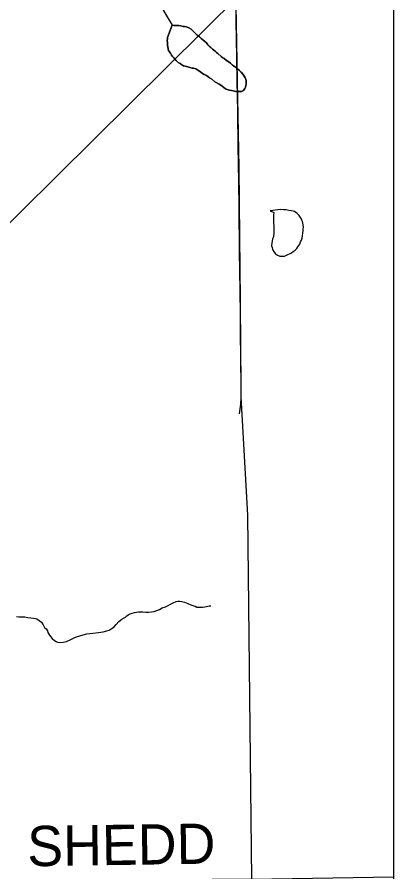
# Model space of a CAD drawing. Extents: x 103424 to 290657, y 38711 to 110967.
# Drawn here: x 214252.886 to 214253.153, y 40208.867 to 40209.47 of the extents above; entities that cross this region are included whole.
import ezdxf

# ---------------------------------------------------------------- set-up
doc = ezdxf.new("R2010")
doc.units = 0
for name, color, linetype in [('GM_X_Corporation', 7, 'Continuous'), ('GM_X_Minor_Lake', 7, 'Continuous'), ('GM_X_Minor_River', 7, 'Continuous'), ('GM_X_Rail_Line', 7, 'Continuous'), ('GM_X_Township_Road', 7, 'Continuous'), ('GM_X_Township_Road_Text', 7, 'Continuous')]:
    doc.layers.add(name, color=color, linetype=linetype)

msp = doc.modelspace()

# ---------------------------------------------------------------- linework, layer by layer
at = {"layer": 'GM_X_Corporation'}
for points in [[(214246.35258, 40213.74302), (214246.35258, 40208.30125), (214253.15258, 40208.30125), (214253.15258, 40215.10125), (214247.88425, 40215.10125), (214247.88593, 40214.68485), (214247.88621, 40214.66416), (214247.8863, 40214.63438), (214247.88525, 40214.01696), (214247.88494, 40213.98106), (214247.88095, 40213.75762), (214247.63273, 40213.75746), (214247.49304, 40213.75527), (214246.50862, 40213.74676)], [(214253.15258, 40208.8631), (214253.15258, 40211.45724), (214253.14655, 40211.4569), (214253.00114, 40211.45371), (214253.0063, 40211.1954), (214253.00663, 40211.17271), (214253.00742, 40211.14968), (214253.00775, 40211.13202), (214253.00895, 40211.08875), (214253.00976, 40211.04853), (214253.00988, 40211.04357), (214253.02982, 40210.15917), (214253.03816, 40209.68571), (214253.03884, 40209.64149), (214253.03938, 40209.58281), (214253.04007, 40209.5319), (214253.04048, 40209.50556), (214253.0417, 40209.42491), (214253.04293, 40209.3635), (214253.04334, 40209.31505), (214253.04389, 40209.27029), (214253.04443, 40209.20192), (214253.04913, 40209.1185), (214253.05193, 40208.86157)]]:
    msp.add_lwpolyline(points, close=True, dxfattribs=at)
msp.add_lwpolyline([(214253.00988, 40211.04357), (214253.02982, 40210.15917), (214253.03816, 40209.68571), (214253.03884, 40209.64149), (214253.03938, 40209.58281), (214253.04007, 40209.5319), (214253.04048, 40209.50556), (214253.0417, 40209.42491), (214253.04293, 40209.3635), (214253.04334, 40209.31505), (214253.04389, 40209.27029), (214253.04443, 40209.20192), (214253.04913, 40209.1185), (214253.05193, 40208.86157), (214252.88558, 40208.86006), (214252.88546, 40208.86005), (214252.37731, 40208.84757), (214251.86746, 40208.84353), (214251.37809, 40208.8332), (214250.68423, 40208.81599)], dxfattribs=at)
at = {"layer": 'GM_X_Minor_Lake'}
for points in [[(214252.99582, 40209.46432), (214252.99266, 40209.45556), (214252.99248, 40209.45461), (214252.9923, 40209.45347), (214252.9925, 40209.45176), (214252.99251, 40209.45043), (214252.99271, 40209.44891), (214252.9933, 40209.44645), (214252.99388, 40209.4455), (214252.99464, 40209.44456), (214252.99541, 40209.44323), (214252.99599, 40209.44229), (214252.99695, 40209.44134), (214252.99867, 40209.43946), (214253.0002, 40209.43795), (214253.00153, 40209.4372), (214253.00268, 40209.43626), (214253.00382, 40209.4357), (214253.00515, 40209.43533), (214253.00686, 40209.43477), (214253.00839, 40209.4344), (214253.0101, 40209.43403), (214253.01105, 40209.43385), (214253.01257, 40209.43348), (214253.01409, 40209.43254), (214253.01581, 40209.43142), (214253.01734, 40209.43029), (214253.01848, 40209.42954), (214253.01962, 40209.42898), (214253.02096, 40209.42803), (214253.02229, 40209.4271), (214253.02382, 40209.42616), (214253.02592, 40209.42427), (214253.02706, 40209.42371), (214253.02897, 40209.42259), (214253.03088, 40209.42146), (214253.0326, 40209.42014), (214253.03412, 40209.4192), (214253.03545, 40209.41864), (214253.0364, 40209.41846), (214253.03773, 40209.41809), (214253.03906, 40209.41791), (214253.04096, 40209.41754), (214253.04324, 40209.41737), (214253.04495, 40209.41757), (214253.04627, 40209.41815), (214253.04721, 40209.41949), (214253.04758, 40209.42044)], [(214252.99582, 40209.46432), (214252.99715, 40209.46414), (214252.99886, 40209.46415), (214253.00057, 40209.46398), (214253.00209, 40209.4638), (214253.00361, 40209.46343), (214253.00456, 40209.46343), (214253.00608, 40209.46307), (214253.0076, 40209.46251), (214253.00932, 40209.46138), (214253.01027, 40209.46063), (214253.01123, 40209.45969), (214253.01218, 40209.45874), (214253.01352, 40209.45723), (214253.01524, 40209.4561), (214253.01639, 40209.45497), (214253.01753, 40209.45403), (214253.01906, 40209.45271), (214253.02002, 40209.45177), (214253.02117, 40209.45045), (214253.02212, 40209.44951), (214253.02308, 40209.44856), (214253.02441, 40209.44743), (214253.02537, 40209.44668), (214253.02632, 40209.44593), (214253.02728, 40209.44499), (214253.02823, 40209.44423), (214253.03053, 40209.44216), (214253.03167, 40209.44122), (214253.03262, 40209.44085), (214253.03416, 40209.43934), (214253.03549, 40209.43859), (214253.03702, 40209.43746), (214253.03854, 40209.43614), (214253.03988, 40209.4352), (214253.04122, 40209.43407), (214253.04217, 40209.43332), (214253.04351, 40209.43238), (214253.04466, 40209.43106), (214253.046, 40209.42936), (214253.04677, 40209.42822), (214253.04734, 40209.42709), (214253.04792, 40209.42614), (214253.04812, 40209.42501), (214253.04813, 40209.42387), (214253.04814, 40209.42273), (214253.04795, 40209.42178), (214253.04758, 40209.42044), (214253.04721, 40209.41949), (214253.04627, 40209.41815), (214253.04495, 40209.41757), (214253.04324, 40209.41737), (214253.04096, 40209.41754), (214253.03906, 40209.41791), (214253.03773, 40209.41809), (214253.0364, 40209.41846), (214253.03545, 40209.41864), (214253.03412, 40209.4192), (214253.0326, 40209.42014), (214253.03088, 40209.42146), (214253.02897, 40209.42259), (214253.02706, 40209.42371), (214253.02592, 40209.42427), (214253.02382, 40209.42616), (214253.02229, 40209.4271), (214253.02096, 40209.42803), (214253.01962, 40209.42898), (214253.01848, 40209.42954), (214253.01734, 40209.43029), (214253.01581, 40209.43142), (214253.01409, 40209.43254), (214253.01257, 40209.43348), (214253.01105, 40209.43385), (214253.0101, 40209.43403), (214253.00839, 40209.4344), (214253.00686, 40209.43477), (214253.00515, 40209.43533), (214253.00382, 40209.4357), (214253.00268, 40209.43626), (214253.00153, 40209.4372), (214253.0002, 40209.43795), (214252.99867, 40209.43946), (214252.99695, 40209.44134), (214252.99599, 40209.44229), (214252.99541, 40209.44323), (214252.99464, 40209.44456), (214252.99388, 40209.4455), (214252.9933, 40209.44645), (214252.99271, 40209.44891), (214252.99251, 40209.45043), (214252.9925, 40209.45176), (214252.9923, 40209.45347), (214252.99248, 40209.45461), (214252.99266, 40209.45556), (214252.99582, 40209.46432)], [(214253.04758, 40209.42044), (214253.04795, 40209.42178), (214253.04814, 40209.42273), (214253.04813, 40209.42387), (214253.04812, 40209.42501), (214253.04792, 40209.42614), (214253.04734, 40209.42709), (214253.04677, 40209.42822), (214253.046, 40209.42936), (214253.04466, 40209.43106), (214253.04351, 40209.43238), (214253.04217, 40209.43332), (214253.04122, 40209.43407), (214253.03988, 40209.4352), (214253.03854, 40209.43614), (214253.03702, 40209.43746), (214253.03549, 40209.43859), (214253.03416, 40209.43934), (214253.03262, 40209.44085), (214253.03167, 40209.44122), (214253.03053, 40209.44216), (214253.02823, 40209.44423), (214253.02728, 40209.44499), (214253.02632, 40209.44593), (214253.02537, 40209.44668), (214253.02441, 40209.44743), (214253.02308, 40209.44856), (214253.02212, 40209.44951), (214253.02117, 40209.45045), (214253.02002, 40209.45177), (214253.01906, 40209.45271), (214253.01753, 40209.45403), (214253.01639, 40209.45497), (214253.01524, 40209.4561), (214253.01352, 40209.45723), (214253.01218, 40209.45874), (214253.01123, 40209.45969), (214253.01027, 40209.46063), (214253.00932, 40209.46138), (214253.0076, 40209.46251), (214253.00608, 40209.46307), (214253.00456, 40209.46343), (214253.00361, 40209.46343), (214253.00209, 40209.4638), (214253.00057, 40209.46398), (214252.99886, 40209.46415), (214252.99715, 40209.46414), (214252.99582, 40209.46432)], [(214253.0884, 40209.3191), (214253.08841, 40209.31912), (214253.0884, 40209.32026), (214253.08858, 40209.32178), (214253.08837, 40209.3233), (214253.08817, 40209.32463), (214253.08797, 40209.32577), (214253.08759, 40209.32671), (214253.08701, 40209.32785), (214253.08567, 40209.32993), (214253.08414, 40209.33144), (214253.08223, 40209.33275), (214253.08128, 40209.33294), (214253.07995, 40209.33331), (214253.07824, 40209.33348), (214253.07653, 40209.33385), (214253.07482, 40209.33403), (214253.07254, 40209.3342), (214253.06515, 40209.3332)], [(214253.06515, 40209.3332), (214253.06762, 40209.33208), (214253.06745, 40209.33017), (214253.06745, 40209.32923), (214253.06746, 40209.32809), (214253.06747, 40209.32714), (214253.06748, 40209.326), (214253.06749, 40209.32448), (214253.06769, 40209.32296), (214253.0677, 40209.32163), (214253.06771, 40209.32049), (214253.06774, 40209.31707), (214253.06756, 40209.31593), (214253.06738, 40209.31479), (214253.06682, 40209.31346), (214253.06645, 40209.31174), (214253.06627, 40209.3106), (214253.0661, 40209.30851), (214253.06648, 40209.30737), (214253.06687, 40209.30605), (214253.06784, 40209.30416), (214253.06899, 40209.30284), (214253.07032, 40209.3019), (214253.07184, 40209.30134), (214253.07298, 40209.30116), (214253.07412, 40209.30135), (214253.07526, 40209.30136), (214253.07621, 40209.30175), (214253.07772, 40209.30252), (214253.07885, 40209.30291), (214253.08018, 40209.30368), (214253.08131, 40209.30463), (214253.08282, 40209.3056), (214253.08395, 40209.30674), (214253.0847, 40209.30789), (214253.08545, 40209.30884), (214253.08601, 40209.3098), (214253.08657, 40209.31132), (214253.08732, 40209.31266), (214253.08769, 40209.31399), (214253.0884, 40209.3191)]]:
    msp.add_lwpolyline(points, dxfattribs=at)
at = {"layer": 'GM_X_Minor_River'}
for points in [[(214252.98563, 40209.48115), (214252.99582, 40209.46432)], [(214252.96186, 40209.046), (214252.9628, 40209.04639), (214252.96375, 40209.04735), (214252.96488, 40209.04811), (214252.9662, 40209.04888), (214252.96753, 40209.04927), (214252.96923, 40209.04967), (214252.97056, 40209.05006), (214252.97207, 40209.05026), (214252.9734, 40209.05027), (214252.97511, 40209.05028), (214252.9772, 40209.0501), (214252.97909, 40209.05012), (214252.98118, 40209.05013), (214252.98308, 40209.05053), (214252.98497, 40209.05111), (214252.98686, 40209.05189), (214252.98875, 40209.05304), (214252.99121, 40209.05382), (214252.9965, 40209.0567), (214252.99858, 40209.05748), (214252.99991, 40209.05768), (214253.00124, 40209.05769), (214253.00276, 40209.05751), (214253.00466, 40209.05695), (214253.00694, 40209.05621), (214253.00904, 40209.05528), (214253.01113, 40209.05453), (214253.01208, 40209.05416), (214253.01341, 40209.0536), (214253.01455, 40209.05342), (214253.01588, 40209.05343), (214253.0174, 40209.05363), (214253.01892, 40209.05383), (214253.02024, 40209.05403), (214253.02195, 40209.05442), (214253.0229, 40209.05443), (214253.02328, 40209.05443)], [(214252.88595, 40209.04697), (214252.88747, 40209.04679), (214252.88917, 40209.0468), (214252.89164, 40209.04663), (214252.89392, 40209.04627), (214252.89601, 40209.0459), (214252.89791, 40209.04573), (214252.89924, 40209.04554), (214252.90019, 40209.04536), (214252.90344, 40209.04292), (214252.90459, 40209.04103), (214252.90574, 40209.03913), (214252.90689, 40209.03819), (214252.90766, 40209.03687), (214252.90804, 40209.03573), (214252.90881, 40209.03441), (214252.90977, 40209.03289), (214252.91111, 40209.03139), (214252.91264, 40209.03007), (214252.91379, 40209.02932), (214252.91493, 40209.02894), (214252.91626, 40209.02857), (214252.91872, 40209.02878), (214252.92119, 40209.02937), (214252.92421, 40209.03072), (214252.92762, 40209.03227), (214252.9314, 40209.03362), (214252.93557, 40209.0346), (214252.93974, 40209.0352), (214252.94372, 40209.03561), (214252.94713, 40209.03621), (214252.94959, 40209.0368), (214252.9513, 40209.03738), (214252.95281, 40209.03834), (214252.9547, 40209.03949), (214252.95639, 40209.04121), (214252.95827, 40209.04332), (214252.96035, 40209.04504), (214252.96186, 40209.046)]]:
    msp.add_lwpolyline(points, dxfattribs=at)
at = {"layer": 'GM_X_Rail_Line'}
msp.add_lwpolyline([(214250.85343, 40208.92373), (214251.15406, 40208.91532), (214251.17964, 40208.91122), (214251.19738, 40208.90372), (214251.29151, 40208.84026), (214251.30379, 40208.83514), (214251.3188, 40208.83309), (214251.37678, 40208.83309), (214251.78779, 40208.8443), (214251.85638, 40208.84426), (214252.4323, 40208.85042), (214252.4466, 40208.85011), (214252.51437, 40208.85128), (214252.72195, 40209.06672), (214252.74642, 40209.09313), (214252.75468, 40209.11793), (214252.75744, 40209.14216), (214252.74918, 40209.16751), (214252.74808, 40209.18073), (214252.75028, 40209.19119), (214252.75909, 40209.20442), (214253.0438, 40209.48592), (214253.15258, 40209.58733)], dxfattribs=at)
at = {"layer": 'GM_X_Township_Road'}
for points in [[(214253.04324, 40209.3234), (214253.04322, 40209.32441), (214253.04326, 40209.33665), (214253.04301, 40209.35219), (214253.04277, 40209.36772), (214253.04261, 40209.37731), (214253.04246, 40209.38691), (214253.04231, 40209.39524), (214253.04217, 40209.40357), (214253.04194, 40209.41415), (214253.04172, 40209.42473), (214253.0415, 40209.44026), (214253.04129, 40209.4558), (214253.04116, 40209.46527), (214253.04103, 40209.47474)], [(214253.0435, 40209.18999), (214253.04433, 40209.19692), (214253.04459, 40209.20138), (214253.04453, 40209.21635), (214253.04447, 40209.23132), (214253.04424, 40209.24497), (214253.04405, 40209.2605), (214253.04386, 40209.27604), (214253.04366, 40209.29157), (214253.04351, 40209.30395), (214253.04336, 40209.31634), (214253.04324, 40209.3234)]]:
    msp.add_lwpolyline(points, dxfattribs=at)

# ---------------------------------------------------------------- texts
at = {"layer": 'GM_X_Township_Road_Text'}
msp.add_text('SHEDD', height=0.028409, rotation=0.8252, dxfattribs=at).set_placement((214252.89363, 40208.87063))

doc.saveas('drawing.dxf')
